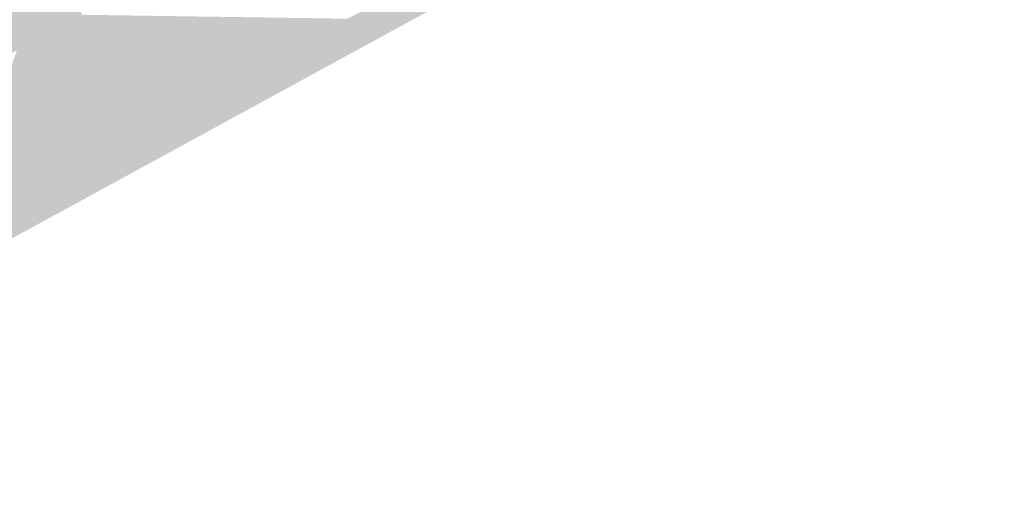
# Model space of a CAD drawing. Header units: metres. Extents: x 164696 to 183842, y 382615 to 387356.
# Tile 863 of 1056: x 182743.14 to 182746.53, y 386656.28 to 386657.88. Entities that reach past the tile are written whole.
import ezdxf

# ---------------------------------------------------------------- set-up
doc = ezdxf.new("R2010")
doc.units = ezdxf.units.M
doc.layers.add('C3D-SURFACE_TINSURFACE', color=7, linetype='Continuous')

msp = doc.modelspace()

# ---------------------------------------------------------------- linework, layer by layer
at = {"layer": 'C3D-SURFACE_TINSURFACE', "color": 11, "linetype": 'Continuous', "lineweight": -3, "true_color": 0xff8585}
for points in [[(182747.9618, 386659.7729), (182742.8729, 386657.0477), (182742.5444, 386656.8547)], [(182747.9618, 386659.7729), (182742.5444, 386656.8547), (182743.4797, 386657.3248)], [(182745.7361, 386658.6368), (182742.8729, 386657.0477), (182747.9618, 386659.7729)], [(182744.2683, 386657.8815), (182742.8729, 386657.0477), (182745.7361, 386658.6368)], [(182743.179, 386658.3031), (182742.4055, 386657.9103), (182743.0195, 386657.712)], [(182743.179, 386658.3031), (182743.0195, 386657.712), (182743.193, 386658.278)], [(182743.193, 386658.278), (182743.0195, 386657.712), (182743.0568, 386657.7322)], [(182743.193, 386658.278), (182743.0568, 386657.7322), (182743.207, 386658.253)], [(182743.221, 386658.2279), (182743.207, 386658.253), (182743.0568, 386657.7322)], [(182743.221, 386658.2279), (182743.0568, 386657.7322), (182743.0941, 386657.7524)], [(182743.221, 386658.2279), (182743.0941, 386657.7524), (182743.1314, 386657.7726)], [(182743.221, 386658.2279), (182743.1314, 386657.7726), (182743.2776, 386658.1046)], [(182743.2776, 386658.1046), (182743.1314, 386657.7726), (182743.1687, 386657.794)], [(182743.2776, 386658.1046), (182743.1687, 386657.794), (182743.206, 386657.8142)], [(182743.2872, 386658.0874), (182743.2776, 386658.1046), (182743.206, 386657.8142)], [(182743.2967, 386658.0701), (182743.2872, 386658.0874), (182743.206, 386657.8142)], [(182743.2967, 386658.0701), (182743.206, 386657.8142), (182743.2433, 386657.8344)], [(182743.2967, 386658.0701), (182743.2433, 386657.8344), (182743.2806, 386657.8547)], [(182743.2967, 386658.0701), (182743.2806, 386657.8547), (182743.318, 386657.8749)], [(182743.2967, 386658.0701), (182743.318, 386657.8749), (182743.3552, 386657.8951)], [(182743.3552, 386657.8951), (182743.318, 386657.8749), (182742.8729, 386657.0477)], [(182744.2683, 386657.8815), (182743.3552, 386657.8951), (182742.8729, 386657.0477)], [(182743.2806, 386657.8547), (182742.8729, 386657.0477), (182743.318, 386657.8749)], [(182743.2433, 386657.8344), (182742.8729, 386657.0477), (182743.2806, 386657.8547)], [(182743.206, 386657.8142), (182742.8729, 386657.0477), (182743.2433, 386657.8344)], [(182743.1687, 386657.794), (182742.8729, 386657.0477), (182743.206, 386657.8142)], [(182743.1314, 386657.7726), (182742.8729, 386657.0477), (182743.1687, 386657.794)]]:
    msp.add_solid(points, dxfattribs=at)
at = {"layer": 'C3D-SURFACE_TINSURFACE', "color": 1, "linetype": 'Continuous', "lineweight": -3, "true_color": 0xe60000}
msp.add_solid([(182742.5444, 386656.8547), (182741.5588, 386656.2756), (182743.4797, 386657.3248)], dxfattribs=at)

doc.saveas('drawing.dxf')
